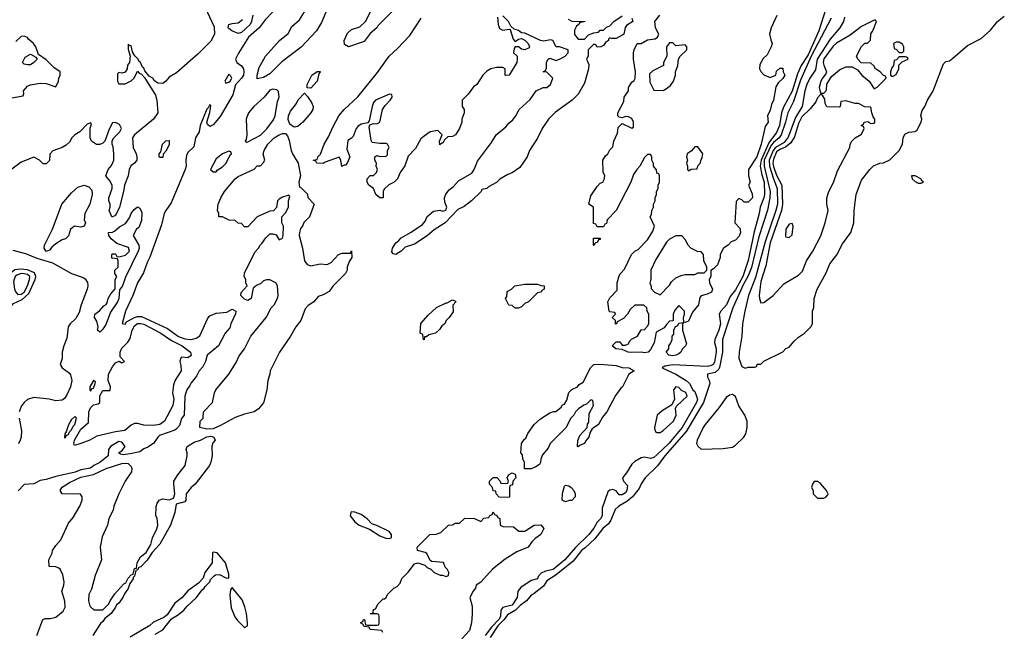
# Model space of a CAD drawing. Header units: inches. Extents: x 2348352 to 2479776, y 460422 to 613655.
# Tile 525 of 590: x 2452061 to 2458317, y 564076 to 567961. Entities that reach past the tile are written whole.
import ezdxf

# ---------------------------------------------------------------- set-up
doc = ezdxf.new("R2010")
doc.units = ezdxf.units.IN
doc.header["$MEASUREMENT"] = 0
doc.layers.add('C4556', color=7, linetype='Continuous')

msp = doc.modelspace()

# ---------------------------------------------------------------- linework, layer by layer
at = {"layer": 'C4556', "color": 4}
for points, elevation in [([(2453210, 568104), (2453296.5, 567916.5), (2453299.5, 567870), (2453275.4, 567824.6), (2453195.9, 567744.1), (2453056.7, 567623.3), (2453010, 567596.9), (2452989.2, 567570.8), (2452970, 567555.1), (2452938.6, 567558.6), (2452916, 567576), (2452906, 567590), (2452883.6, 567603.6), (2452856.2, 567636.2), (2452850, 567652.7), (2452840.1, 567660.1), (2452829, 567690), (2452818, 567698), (2452813.3, 567710), (2452792.2, 567732.3), (2452778, 567758), (2452770, 567795.3), (2452758, 567798), (2452750, 567806), (2452750, 567774), (2452762.8, 567730), (2452758, 567690), (2452746.8, 567673.2), (2452744.7, 567650), (2452731.1, 567628.9), (2452710, 567622), (2452690, 567626), (2452682, 567618), (2452682, 567570), (2452690, 567554), (2452730, 567554), (2452770, 567572), (2452788, 567590), (2452810, 567634), (2452821, 567621), (2452834.8, 567614.8), (2452854.4, 567594.4), (2452922.8, 567482.8), (2452932.7, 567450), (2452938, 567370), (2452910.5, 567329.5), (2452790.9, 567229.1), (2452778, 567210), (2452781, 567150), (2452801, 567110), (2452806, 567090), (2452804.7, 567070), (2452791.3, 567050), (2452767.5, 567032.5), (2452756, 567010), (2452750.7, 566970), (2452726, 566910), (2452720.7, 566870), (2452696, 566770), (2452670, 566718), (2452650, 566708), (2452646, 566710), (2452629.1, 566749.1), (2452635.3, 566770), (2452635.3, 566790), (2452628, 566810), (2452628, 566830), (2452648.7, 566890), (2452648.4, 566908.4), (2452636.4, 566936.4), (2452609, 566970), (2452624, 567010), (2452644, 567036), (2452658, 567070), (2452659, 567110), (2452654.6, 567154.6), (2452648, 567170), (2452648.4, 567191.6), (2452658, 567210), (2452698, 567250), (2452708, 567270), (2452694.6, 567294.6), (2452670, 567308), (2452650, 567306), (2452630, 567266), (2452602, 567190), (2452590, 567178), (2452570, 567168), (2452548.4, 567168.4), (2452518, 567190), (2452508, 567210), (2452508, 567272), (2452518, 567298), (2452510, 567306), (2452490, 567298), (2452442, 567250), (2452412, 567230), (2452392, 567210), (2452376.9, 567183.1), (2452355.3, 567164.7), (2452330, 567148.7), (2452271.6, 567128.4), (2452252.7, 567107.3), (2452250, 567066), (2452230, 567046), (2452210, 567046), (2452186, 567070), (2452150, 567088), (2452070, 567057.2), (2452010, 567012.7)], 24), ([(2454022.8, 568050), (2453977.5, 567942.5), (2453946, 567890), (2453850, 567786), (2453726.6, 567693.4), (2453650, 567617.2), (2453610, 567593.2), (2453570, 567586), (2453568.7, 567608.7), (2453582, 567658), (2453622.7, 567730), (2453712.3, 567830), (2453766.3, 567873.7), (2453790, 567917.3), (2453838.7, 567961.3), (2453869.5, 568010.5)], 28), ([(2454446.7, 568033.3), (2454337.3, 567922.7), (2454330, 567909), (2454286.8, 567873.2), (2454250, 567822), (2454150, 567788.7), (2454124.7, 567804.7), (2454122, 567830), (2454143.2, 567876.8), (2454170, 567898), (2454223.1, 567916.9), (2454258, 567950), (2454323.2, 568076.8)], 28), ([(2457183.1, 568030), (2457139.6, 567890), (2457070, 567738.9), (2457025.5, 567670), (2457003.2, 567616.8), (2456970, 567507.3), (2456913.8, 567406.2), (2456900.8, 567370), (2456887.9, 567290), (2456870, 567244.5), (2456821.7, 567178.3), (2456772.4, 567070), (2456766.8, 567030), (2456776.2, 566976.2), (2456790.9, 566929.1), (2456793.4, 566850), (2456790.2, 566830), (2456765.3, 566770), (2456760.3, 566730), (2456727.3, 566612.7), (2456689, 566431), (2456655.6, 566330), (2456610, 566244.2), (2456576.2, 566203.8), (2456552, 566150), (2456516.3, 566110), (2456504.9, 566090), (2456514.6, 566030), (2456503.7, 565990), (2456478.7, 565930), (2456475.3, 565910), (2456486, 565870), (2456486.5, 565850), (2456475.3, 565784.7), (2456468, 565770), (2456450, 565761.5), (2456430, 565759.2), (2456210.4, 565769.7), (2456159.1, 565760.9), (2456142.8, 565750), (2456230.2, 565710.2), (2456296, 565670), (2456316, 565650), (2456338.8, 565610), (2456350, 565598.8), (2456362.4, 565570), (2456366.7, 565550), (2456361.7, 565530), (2456270, 565369.7), (2456184.6, 565270), (2456110, 565197), (2456090, 565179.3), (2456070, 565173.2), (2456030, 565181.2), (2456010, 565179), (2455970, 565155.3), (2455950, 565137.2), (2455917.3, 565082.7), (2455891.3, 565050), (2455898, 565030), (2455922, 565002), (2455919.3, 564970), (2455910, 564956), (2455890, 564943.6), (2455870, 564942.7), (2455850, 564969), (2455830, 564977.2), (2455810, 564973.2), (2455798.8, 564961.2), (2455761.6, 564858.4), (2455762.4, 564810), (2455750.5, 564790), (2455730.2, 564769.8), (2455710, 564732), (2455677.6, 564690), (2455591.7, 564608.3), (2455524.9, 564530), (2455450, 564468.3), (2455402.4, 564457.6), (2455374.6, 564445.4), (2455355.5, 564424.5), (2455350, 564409.3), (2455310, 564399), (2455245.2, 564354.8), (2455226, 564330), (2455221, 564290), (2455190, 564242.9), (2455130, 564227), (2455118.7, 564210), (2455115.4, 564170), (2455105, 564150), (2455058.7, 564101.3), (2455018.7, 564050)], 32), ([(2453669.3, 568010.7), (2453620, 567960), (2453583.1, 567910), (2453514.6, 567850), (2453450.3, 567749.7), (2453432.7, 567710), (2453440.7, 567690), (2453470, 567668.2), (2453482.6, 567650), (2453485.7, 567630), (2453482, 567610), (2453470.3, 567589.7), (2453432.1, 567547.9), (2453415.9, 567484.1), (2453333.7, 567346.3), (2453290, 567293), (2453270, 567283.6), (2453255.1, 567295.1), (2453249, 567310), (2453270, 567372), (2453274.8, 567414.8), (2453270, 567422), (2453259.1, 567400.9), (2453250, 567394), (2453208.2, 567290), (2453202, 567250), (2453177.1, 567210), (2453166.8, 567153.2), (2453130, 567117.2), (2453121.7, 567098.3), (2453117, 567070), (2453118.7, 567030), (2453112.2, 567010), (2453023, 566797), (2452988.4, 566750), (2452979.3, 566730), (2452962, 566658), (2452887.1, 566452.9), (2452870, 566419), (2452846.6, 566353.4), (2452810.4, 566289.6), (2452780.5, 566210), (2452732.7, 566110), (2452712, 566032), (2452730, 566028), (2452738.9, 566041.1), (2452789.8, 566070.2), (2452810, 566076.5), (2452835.1, 566075.1), (2452999.1, 565999.1), (2453070, 565948.2), (2453110, 565933.7), (2453149.5, 565930.5), (2453181.5, 565938.5), (2453206, 565954), (2453255.5, 566064.5), (2453270, 566081), (2453310, 566098), (2453376.4, 566103.6), (2453410, 566122), (2453434, 566110), (2453432.7, 566092.7), (2453402, 566030), (2453395.3, 566004.7), (2453366, 565970), (2453324.7, 565890), (2453251.3, 565830), (2453241, 565790), (2453224.5, 565755.5), (2453201, 565730), (2453184, 565696), (2453150, 565655.3), (2453142.8, 565637.2), (2453122.8, 565610), (2453110.7, 565569.3), (2453106, 565450), (2453090, 565428), (2453076, 565384), (2453058, 565362), (2453046.4, 565353.6), (2452950, 565319), (2452938, 565310), (2452910.4, 565269.6), (2452874.2, 565245.8), (2452850, 565236.2), (2452824.2, 565215.8), (2452762.7, 565202.7), (2452718, 565198), (2452700.4, 565200.4), (2452688, 565210), (2452710, 565222), (2452732, 565250), (2452710, 565278), (2452690, 565282.7), (2452638, 565250), (2452624.7, 565230), (2452622, 565190), (2452570.7, 565149.3), (2452532, 565130), (2452510, 565112.7), (2452450, 565101.2), (2452414, 565086), (2452290, 565059.3), (2452230, 565039.3), (2452190, 565033.2), (2452150, 565013.2), (2452090, 565008), (2452050.7, 564969.3)], 28), ([(2453542, 567990), (2453534.8, 567950), (2453526, 567930), (2453470, 567880.9), (2453450, 567872.7), (2453409, 567890), (2453390, 567905.2), (2453386, 567910), (2453389.2, 567930), (2453410, 567938), (2453450, 567941), (2453476.5, 567963.5)], 24), ([(2455096.8, 567976.8), (2455101.6, 567930), (2455110, 567904.7), (2455130, 567894.8), (2455170, 567901), (2455178, 567898), (2455196.9, 567836.9), (2455210, 567822), (2455230, 567838), (2455250, 567841), (2455270.7, 567830.7), (2455290.7, 567810.7), (2455301, 567790), (2455298, 567782), (2455270, 567769), (2455250, 567774), (2455230, 567788.7), (2455210, 567788), (2455202, 567778), (2455198, 567750), (2455221, 567730), (2455222.8, 567710), (2455218.8, 567690), (2455170, 567608), (2455150, 567606), (2455146, 567610), (2455146, 567650), (2455130, 567658), (2455090, 567658), (2455054, 567650), (2455030, 567635.3), (2455004.7, 567610), (2454964.7, 567550), (2454945.2, 567534.8), (2454910, 567488), (2454872, 567450), (2454872, 567410), (2454884.7, 567390), (2454884.7, 567370), (2454871, 567329), (2454870.6, 567309.4), (2454854.8, 567270), (2454830.7, 567229.3), (2454810, 567219), (2454782, 567218), (2454761, 567199), (2454750, 567178), (2454742, 567178), (2454730, 567166), (2454728, 567190), (2454746, 567230), (2454718, 567258), (2454670, 567248.7), (2454630, 567222), (2454610, 567204), (2454576.7, 567143.3), (2454530, 567095.3), (2454507.9, 567032.1), (2454478.8, 566990), (2454460.7, 566950), (2454441, 566930), (2454407.3, 566912.7), (2454376, 566884), (2454371, 566870), (2454371, 566829), (2454350, 566828.7), (2454324, 566850), (2454309, 566889), (2454279, 566910), (2454269.2, 566929.2), (2454269, 566950), (2454288.7, 566971.3), (2454310, 566971.3), (2454328.7, 566990), (2454335.3, 567010), (2454326, 567030), (2454328, 567050), (2454318, 567070), (2454318, 567090), (2454330, 567098), (2454350, 567092), (2454390, 567094), (2454398, 567102), (2454398, 567130), (2454408, 567150), (2454398, 567170), (2454390, 567175.3), (2454350, 567174), (2454301.2, 567181.2), (2454293.6, 567193.6), (2454282, 567278), (2454286, 567294), (2454310, 567301), (2454330, 567298.8), (2454349.3, 567310.7), (2454365.2, 567390), (2454383.2, 567416.8), (2454415.3, 567450), (2454428, 567470), (2454426, 567486), (2454410, 567488), (2454321, 567450), (2454310, 567435.3), (2454300.7, 567410), (2454282, 567318), (2454274, 567306), (2454230, 567297.2), (2454210, 567282.7), (2454199.1, 567270), (2454179.8, 567220.2), (2454170, 567208.7), (2454146, 567194), (2454139.8, 567139.8), (2454158, 567090), (2454142, 567050), (2454130, 567038), (2454122, 567038), (2454108.4, 567028.4), (2454102, 567070), (2454090, 567088), (2454002.8, 567057.2), (2453990, 567048), (2453948.9, 567048.9), (2453942, 567062), (2453926, 567070), (2453950, 567074), (2453955.3, 567090), (2453972.5, 567107.5), (2453995.1, 567170), (2454023.6, 567216.4), (2454050, 567278), (2454089.6, 567350.4), (2454122.7, 567390), (2454209.6, 567470.3), (2454334.2, 567625.8), (2454409.4, 567730), (2454462.4, 567777.6), (2454539.7, 567860.3), (2454612.7, 567970)], 28), ([(2455951, 567970), (2455956, 567950), (2455916.4, 567923.6), (2455907.9, 567912.1), (2455898.8, 567870), (2455894, 567866), (2455850, 567842.9), (2455821.2, 567841.2), (2455810, 567846), (2455802, 567838), (2455802, 567830), (2455782.8, 567817.2), (2455770, 567798), (2455754, 567790), (2455730, 567786), (2455722, 567802), (2455710, 567806), (2455674, 567770), (2455672, 567730), (2455662, 567710), (2455676.9, 567676.9), (2455676, 567650), (2455650, 567558), (2455610, 567488), (2455572, 567450), (2455465.8, 567374.2), (2455421, 567330), (2455381, 567270), (2455350, 567208), (2455301, 567130), (2455284.7, 567090), (2455238, 567022), (2455190, 566988.7), (2455162, 566978), (2455111.1, 566948.9), (2455090, 566928), (2455039.6, 566900.4), (2455030, 566888), (2454998, 566882), (2454994, 566870), (2454932, 566810), (2454885.4, 566774.6), (2454845.4, 566754.6), (2454764.7, 566670), (2454694.4, 566625.6), (2454650, 566589), (2454570, 566535.3), (2454510, 566515.3), (2454484.7, 566490), (2454450, 566468.7), (2454434.6, 566474.6), (2454425.6, 566485.6), (2454429.2, 566510), (2454450, 566544.7), (2454470, 566558), (2454484.1, 566575.9), (2454549.3, 566610.7), (2454620.2, 566659.8), (2454638, 566682), (2454649.5, 566710.5), (2454690, 566746), (2454730, 566751), (2454750, 566744.7), (2454768.7, 566751.3), (2454775.3, 566770), (2454761.5, 566801.5), (2454759.3, 566830), (2454767.7, 566852.3), (2454790, 566881), (2454817.5, 566902.5), (2454850, 566938), (2454932.9, 566987.1), (2454948.7, 567010), (2454970, 567062), (2455058.6, 567181.4), (2455089.1, 567230.9), (2455150, 567281), (2455170, 567306), (2455194.8, 567325.2), (2455214, 567350), (2455235.3, 567390), (2455304.7, 567455.3), (2455342, 567510), (2455386, 567530), (2455410, 567531.3), (2455434, 567550), (2455448, 567590), (2455410, 567628), (2455388, 567630), (2455402, 567638), (2455407.3, 567652.7), (2455409.1, 567690.9), (2455418, 567710), (2455430, 567718), (2455470, 567702), (2455490, 567711.3), (2455526, 567730), (2455546, 567750), (2455546, 567770), (2455490, 567788.7), (2455470, 567788.7), (2455449.1, 567829.1), (2455434, 567834), (2455390, 567825.6), (2455369.6, 567829.6), (2455270, 567876), (2455250, 567877.2), (2455230, 567892.7), (2455202, 567902), (2455180.9, 567920.9), (2455166.6, 567950), (2455130, 567986)], 28), ([(2457218, 567970), (2457090.9, 567729.1), (2457022.9, 567577), (2456977.5, 567442.5), (2456942.6, 567370), (2456927.1, 567310), (2456898.7, 567230), (2456885.8, 567210), (2456850, 567182), (2456835.6, 567164.4), (2456790.9, 567070), (2456790.5, 567030), (2456828.6, 566870), (2456827.8, 566830), (2456812.2, 566752.2), (2456758.4, 566581.6), (2456710, 566387.8), (2456690, 566334.3), (2456659.7, 566280.3), (2456592.9, 566130), (2456526.2, 565930), (2456526.5, 565850), (2456508.4, 565751.6), (2456501.3, 565738.7), (2456479.1, 565720.9), (2456431.3, 565708.7), (2456431, 565690), (2456442.8, 565670), (2456445.5, 565650), (2456405.2, 565530), (2456295.4, 565344.6), (2456160.3, 565190), (2456113.4, 565126.6), (2456035.5, 565050), (2456010, 565013.2), (2455996.9, 564983.1), (2455955.3, 564930), (2455919.5, 564900.5), (2455867.7, 564870), (2455845.5, 564850), (2455817.8, 564782.2), (2455802, 564758), (2455766.7, 564730), (2455715.9, 564664.1), (2455654.3, 564605.7), (2455630, 564589.7), (2455578.5, 564521.5), (2455470, 564434), (2455410, 564396.3), (2455390, 564363.6), (2455330, 564316.3), (2455310, 564305.6), (2455280.3, 564270), (2455240.5, 564239.5), (2455210.6, 564209.4), (2455159.6, 564180.4), (2455138.5, 564150), (2455099.1, 564110), (2455050, 564036.2)], 36), ([(2455545.4, 567965.4), (2455570, 567951.3), (2455654, 567950), (2455618, 567942), (2455614, 567930), (2455599.6, 567920.4), (2455585.4, 567894.6), (2455586.8, 567866.8), (2455610, 567838), (2455650, 567838), (2455674.6, 567865.4), (2455710, 567878), (2455738, 567882), (2455750, 567894), (2455770, 567894), (2455790, 567914), (2455810, 567922), (2455835.3, 567950), (2455890, 567986)], 28), ([(2456871.1, 567988.9), (2456834.8, 567910), (2456826, 567870), (2456832.7, 567832.7), (2456842, 567810), (2456836, 567790), (2456810, 567738), (2456785.4, 567714.6), (2456762.8, 567677.2), (2456761, 567650), (2456770, 567632), (2456790, 567612), (2456830, 567594), (2456866, 567610), (2456870, 567634), (2456890, 567654), (2456910, 567654), (2456912, 567630), (2456922, 567610), (2456910, 567588), (2456879.6, 567560.4), (2456866, 567534), (2456850.7, 567450), (2456838, 567422), (2456830, 567386), (2456812, 567350), (2456816, 567310), (2456796.9, 567283.1), (2456773, 567170), (2456744, 567090), (2456691.3, 567010), (2456692, 566970), (2456702, 566930), (2456692, 566910), (2456715.9, 566855.9), (2456716.3, 566830), (2456690, 566801.2), (2456663.2, 566803.2), (2456650, 566818), (2456630, 566826), (2456612.7, 566807.3), (2456606, 566670), (2456637.5, 566637.5), (2456641.6, 566610), (2456633, 566587), (2456610, 566561.2), (2456582, 566550), (2456562, 566530), (2456532, 566510), (2456511.3, 566470), (2456511, 566450), (2456495.3, 566404.7), (2456470, 566378), (2456452.7, 566367.3), (2456452, 566330), (2456442, 566310), (2456444.7, 566290), (2456462.8, 566250), (2456456, 566230), (2456430, 566218), (2456390, 566208), (2456382.8, 566197.2), (2456374.8, 566150), (2456336.3, 566103.7), (2456310, 566045.2), (2456290, 566038), (2456280.4, 566040.4), (2456278, 566070), (2456286, 566090), (2456286, 566110), (2456250, 566146), (2456223.6, 566116.4), (2456214, 566090), (2456212.7, 566047.3), (2456190, 566046), (2456170, 566026), (2456156.9, 566003.1), (2456104.7, 565975.3), (2456091.6, 565908.4), (2456070, 565866), (2456054, 565850), (2456030, 565845.2), (2456009.3, 565849.3), (2455950, 565847.3), (2455928, 565850), (2455890, 565865.2), (2455848, 565870), (2455826, 565890), (2455850, 565914), (2455874, 565914), (2455890, 565894), (2455910, 565894), (2455930, 565902), (2455938, 565922), (2455948, 565932), (2455986, 565950), (2456008.9, 565991.1), (2456030, 565994), (2456050, 566014), (2456058, 566030), (2456058, 566090), (2456048, 566110), (2456046, 566130), (2456027.3, 566147.3), (2455970, 566148), (2455939.6, 566120.4), (2455922, 566090), (2455896.9, 566063.1), (2455858, 566042), (2455854, 566030), (2455847.3, 566027.3), (2455846, 566050), (2455826, 566070), (2455846, 566090), (2455842, 566102), (2455810, 566106), (2455806, 566110), (2455798, 566170), (2455810, 566194), (2455856.4, 566243.6), (2455858, 566290), (2455870, 566334), (2455878, 566350), (2455903.1, 566376.9), (2455948, 566470), (2455968.9, 566491.1), (2455990, 566502), (2456050, 566562), (2456083.1, 566616.9), (2456095.3, 566650), (2456068, 566710), (2456076.4, 566723.6), (2456078, 566750), (2456088, 566770), (2456088, 566790), (2456098, 566810), (2456098, 566830), (2456108, 566850), (2456108, 566870), (2456118, 566890), (2456118, 566910), (2456126, 566930), (2456126, 566970), (2456122, 566982), (2456110, 566986), (2456107.3, 567007.3), (2456088, 567030), (2456087.3, 567047.3), (2456078, 567070), (2456078, 567090), (2456070, 567106), (2456050, 567106), (2456030, 567086), (2456002, 567030), (2455982, 567010), (2455962, 566978), (2455944.7, 566930), (2455850.9, 566749.1), (2455794, 566690), (2455790, 566666), (2455778, 566662), (2455770, 566646), (2455730, 566646), (2455722, 566662), (2455707.3, 566667.3), (2455706, 566770), (2455678, 566790), (2455690, 566842), (2455730, 566902), (2455750, 566922), (2455766, 566930), (2455774.6, 566945.4), (2455778, 566970), (2455767.3, 566992.7), (2455766, 567070), (2455783.1, 567096.9), (2455798, 567110), (2455810, 567134), (2455830, 567154), (2455835.3, 567190), (2455859.3, 567240.7), (2455864.5, 567275.5), (2455890, 567301), (2455950, 567272), (2455962, 567278), (2455960.9, 567310), (2455950, 567334), (2455930, 567343.7), (2455910, 567346.6), (2455890, 567337.2), (2455870, 567342), (2455862, 567350), (2455861.2, 567370), (2455898.6, 567441.4), (2455902.7, 567470), (2455929, 567510), (2455929.2, 567530), (2455950, 567564.7), (2455965.6, 567574.4), (2455972.1, 567587.9), (2455974, 567630), (2455960.9, 567710), (2455960.9, 567750), (2455966, 567770), (2455984, 567810), (2456010, 567810.4), (2456050, 567833.4), (2456099.3, 567840.7), (2456114, 567850), (2456121.2, 567870), (2456101.2, 567910), (2456097.2, 567950), (2456129.2, 567990)], 28), ([(2457302.8, 567977.3), (2457295.3, 567950), (2457271.8, 567910), (2457210, 567838.3), (2457128.3, 567710), (2457117.7, 567642.3), (2457082.2, 567590), (2457062.5, 567550), (2457050, 567509.2), (2457032.2, 567410), (2456990, 567339.7), (2456944.1, 567215.9), (2456919.2, 567180.8), (2456863.6, 567150), (2456849.3, 567130.7), (2456823.6, 567070), (2456825.6, 567030), (2456849.7, 566949.7), (2456874.8, 566890), (2456875, 566790), (2456866.1, 566750), (2456798.1, 566550), (2456735.9, 566324.1), (2456691.3, 566210), (2456668.7, 566108.7), (2456654.4, 566030), (2456650.4, 565950), (2456632.4, 565850), (2456630.5, 565810.5), (2456650, 565757.3), (2456670, 565748.2), (2456690, 565754), (2456730, 565754), (2456742, 565758), (2456747.3, 565772.7), (2456770, 565774), (2456788.4, 565791.6), (2456910, 565852), (2456930, 565872), (2456950, 565882), (2456981.2, 565918.8), (2457010, 565944.7), (2457048, 565970), (2457088, 566010), (2457098, 566030), (2457098, 566110), (2457107.3, 566132.7), (2457108.7, 566190), (2457128.7, 566250), (2457186.3, 566353.7), (2457209.2, 566410), (2457252.5, 566467.5), (2457290, 566538), (2457342, 566610), (2457361.2, 566670), (2457364, 566750), (2457375.3, 566850), (2457410, 566942), (2457462, 567010), (2457486.3, 567033.7), (2457526, 567050), (2457550, 567051), (2457590, 567071), (2457649, 567130), (2457669.3, 567170), (2457674, 567210), (2457685.6, 567234.4), (2457710, 567246), (2457749, 567251), (2457762, 567258), (2457789.2, 567310), (2457792.3, 567330), (2457786.8, 567353.2), (2457794.8, 567385.2), (2457813.2, 567410), (2457829.5, 567450.5), (2457866, 567510), (2457930, 567682), (2457945.2, 567694.8), (2457970, 567701), (2457990, 567716), (2458082.7, 567797.3), (2458170, 567842.8), (2458230, 567894.8), (2458273.2, 567950), (2458317.2, 567982.8)], 44), ([(2452010, 567466), (2452082, 567478), (2452087.3, 567492.7), (2452084, 567510), (2452110, 567538.8), (2452130, 567546.8), (2452190, 567557.3), (2452230, 567556), (2452290, 567534), (2452308, 567570), (2452308.7, 567590), (2452318, 567610), (2452317.2, 567630), (2452277, 567657), (2452230, 567706.6), (2452180.2, 567740.2), (2452162.7, 567790), (2452149.3, 567810), (2452117.4, 567837.4), (2452110, 567849.2), (2452090, 567856.2), (2452070, 567854), (2452036.8, 567823.2)], 24), ([(2452017.7, 566497.7), (2452096.9, 566476.9), (2452170, 566447.1), (2452270, 566416.5), (2452390.4, 566350), (2452463.5, 566323.5), (2452476, 566316), (2452492.3, 566292.3), (2452494.3, 566270), (2452489.1, 566250), (2452450.5, 566150.5), (2452438.2, 566101.8), (2452417.5, 566062.5), (2452382, 566030), (2452368.2, 566010), (2452361.4, 565938.6), (2452341, 565890), (2452331, 565850), (2452330.9, 565809.1), (2452318, 565770), (2452331, 565750), (2452376.5, 565716.5), (2452384.4, 565704.4), (2452392.4, 565670), (2452384.2, 565630), (2452361.2, 565578.8), (2452344.9, 565555.1), (2452330, 565545.1), (2452290, 565540.5), (2452248.7, 565551.3), (2452150, 565561.2), (2452110, 565549.2), (2452090, 565529.3), (2452072.2, 565507.8), (2452058.4, 565470)], 24), ([(2452058.4, 565430), (2452072.7, 565350), (2452070.3, 565310), (2452064.4, 565290), (2452053.8, 565266.2)], 24), ([(2452168.7, 564050), (2452208, 564150), (2452223.1, 564156.9), (2452256.9, 564156.9), (2452290, 564166), (2452336.5, 564203.5), (2452348.7, 564230), (2452348.4, 564268.4), (2452328.7, 564330), (2452342, 564370), (2452344, 564390), (2452334.6, 564434.6), (2452318, 564470), (2452310, 564478), (2452290, 564486), (2452247.3, 564487.3), (2452246, 564530), (2452268, 564572), (2452268.7, 564590), (2452290, 564622), (2452323.1, 564656.9), (2452370, 564762), (2452401.2, 564798.8), (2452442, 564870), (2452458, 564910), (2452458, 564930), (2452447.3, 564947.3), (2452330, 564948.7), (2452318, 564970), (2452330, 564992), (2452378, 565022), (2452450, 565056), (2452530, 565071.3), (2452609.4, 565110.6), (2452710, 565143), (2452730, 565144.9), (2452750, 565142.8), (2452770, 565122), (2452774, 565110), (2452770.5, 565089.5), (2452730.7, 565030), (2452690.8, 564950), (2452658.8, 564870), (2452653.7, 564846.3), (2452627.5, 564792.5), (2452618, 564750), (2452584.5, 564675.5), (2452571.3, 564610), (2452581, 564530), (2452541, 564430), (2452516.8, 564343.2), (2452501, 564310), (2452498, 564270), (2452503.6, 564243.6), (2452511.6, 564231.6), (2452532.7, 564212.7), (2452590, 564212), (2452628, 564250), (2452635.3, 564270), (2452665.6, 564314.4), (2452723.1, 564376.9), (2452735.3, 564384.7), (2452750, 564414), (2452770, 564434), (2452782, 564438), (2452790, 564474), (2452802, 564478), (2452808, 564510), (2452828, 564550), (2452864, 564576), (2452893.6, 564626.4), (2452904, 564670), (2452932.9, 564727.1), (2452939, 564750), (2452934.6, 564794.6), (2452926, 564810), (2452928.4, 564868.4), (2452935.3, 564890), (2452948, 564910), (2452970, 564918), (2453010, 564911), (2453038, 564922), (2453046, 564950), (2453039.3, 565010), (2453041.2, 565030), (2453065.2, 565070), (2453112.7, 565130), (2453125.2, 565190), (2453125.2, 565210), (2453119, 565230), (2453124, 565250), (2453170, 565277.3), (2453210, 565290.7), (2453250, 565310.8), (2453274.8, 565314.8), (2453294, 565310), (2453302, 565290), (2453287.1, 565272.9), (2453281, 565250), (2453284.7, 565190), (2453276, 565150), (2453266, 565130), (2453176, 565010), (2453150, 564988.7), (2453118, 564950), (2453116.3, 564910), (2453110, 564899), (2453055.3, 564884.7), (2453046.8, 564830), (2453018.8, 564750), (2452950.5, 564629.5), (2452902.8, 564577.2), (2452870, 564528.7), (2452830, 564486), (2452818, 564482), (2452810, 564466), (2452798, 564462), (2452790, 564426), (2452782, 564418), (2452782, 564410), (2452761, 564379), (2452750, 564348), (2452726, 564314), (2452716, 564290), (2452690, 564255.3), (2452675.3, 564244.7), (2452670, 564228.7), (2452641, 564190), (2452602.8, 564157.2), (2452590, 564138), (2452574.8, 564125.2), (2452524.7, 564050)], 28), ([(2454368, 564068), (2454362, 564082), (2454288.4, 564088.4), (2454282, 564102), (2454250, 564106), (2454242, 564122), (2454226, 564130), (2454242, 564138), (2454246, 564150), (2454251.3, 564151.3), (2454258, 564118), (2454270, 564114), (2454330, 564114), (2454342, 564118), (2454346, 564130), (2454346, 564170), (2454342, 564182), (2454330, 564186), (2454290, 564186), (2454288.7, 564190), (2454306, 564194), (2454310, 564214), (2454322, 564218), (2454338, 564250), (2454370, 564282), (2454378, 564282), (2454388.7, 564291.3), (2454398, 564310), (2454438, 564350), (2454459, 564361), (2454479, 564381), (2454489.4, 564410.6), (2454529.1, 564450.9), (2454570, 564504.7), (2454590.5, 564510.5), (2454636, 564496), (2454650, 564482), (2454674, 564470), (2454694, 564450), (2454732.7, 564432.7), (2454747.3, 564432.7), (2454770, 564424.7), (2454786, 564430), (2454788, 564450), (2454778, 564470), (2454764, 564484), (2454753.2, 564513.2), (2454680.4, 564520.4), (2454670, 564526), (2454648, 564570), (2454637.2, 564577.2), (2454588, 564590), (2454586, 564610), (2454666, 564690), (2454707.3, 564692.7), (2454736.4, 564703.6), (2454786, 564750), (2454810, 564752), (2454830, 564762), (2454856.4, 564763.6), (2454890, 564794), (2454950, 564792), (2454990, 564774), (2455010, 564794), (2455042, 564798), (2455047.3, 564812.7), (2455062, 564818), (2455070, 564834), (2455078, 564818), (2455090, 564814), (2455098, 564798), (2455111.6, 564791.6), (2455114, 564750), (2455130, 564742), (2455198.8, 564738.8), (2455232.7, 564712.7), (2455270, 564712), (2455328.9, 564751.1), (2455371.6, 564751.6), (2455392, 564730), (2455371.3, 564690), (2455335.3, 564664.7), (2455315.3, 564644.7), (2455291.3, 564610), (2455219.8, 564580.2), (2455145.8, 564534.2), (2455064.7, 564470), (2454990, 564388.7), (2454962, 564370), (2454958, 564350), (2454942, 564330), (2454922, 564290), (2454935.3, 564235.3), (2454936, 564184), (2454931.3, 564130), (2454918, 564082), (2454870, 564028)], 28), ([(2452922, 564058), (2452970, 564086), (2453024.7, 564155.3), (2453070, 564182.8), (2453104, 564210), (2453124.8, 564235.2), (2453185.2, 564290), (2453220.2, 564339.8), (2453234, 564350), (2453239, 564361), (2453268, 564390), (2453274, 564406), (2453293.6, 564426.4), (2453305.2, 564434.8), (2453330, 564436), (2453370, 564416), (2453390, 564414), (2453390, 564438), (2453367.6, 564510), (2453314.7, 564574.7), (2453290, 564579), (2453285.5, 564574.5), (2453282.8, 564510), (2453238, 564450), (2453226, 564414), (2453198, 564382), (2453130, 564334), (2453090.7, 564289.3), (2453046.2, 564253.8), (2452998.8, 564181.2), (2452976, 564164), (2452910, 564134), (2452887.1, 564112.9), (2452762, 564038)], 32)]:
    msp.add_lwpolyline(points, dxfattribs=dict(at, elevation=elevation))
for points, elevation in [([(2457498, 567958), (2457490, 567958), (2457410, 567919), (2457336.8, 567863.2), (2457250, 567812), (2457230, 567794), (2457170, 567712), (2457166.7, 567690), (2457170, 567672), (2457186.8, 567630), (2457182.8, 567617.2), (2457161, 567590), (2457151.3, 567570), (2457141, 567530), (2457150, 567494), (2457170, 567494), (2457187.3, 567512.7), (2457189, 567551), (2457220.2, 567599.8), (2457270, 567642.8), (2457310, 567662), (2457350, 567662), (2457383.6, 567643.6), (2457412, 567610), (2457458, 567570), (2457490, 567522), (2457510, 567532), (2457566, 567590), (2457562, 567602), (2457550, 567606), (2457529.1, 567629.1), (2457498, 567650), (2457488.4, 567668.4), (2457470, 567686), (2457408, 567688), (2457386, 567710), (2457378, 567730), (2457410, 567792), (2457430, 567811.3), (2457448, 567812), (2457468, 567832), (2457469.4, 567870.6), (2457482, 567890), (2457506, 567950)], 48), ([(2456210, 567815.3), (2456190, 567815.3), (2456171.3, 567790), (2456172, 567730), (2456152, 567690), (2456152, 567670), (2456083.6, 567636.4), (2456063.6, 567616.4), (2456065.4, 567565.4), (2456090, 567514), (2456150, 567512), (2456170, 567524.7), (2456196.5, 567543.5), (2456215.3, 567570), (2456228.7, 567610), (2456228.9, 567631.1), (2456242, 567670), (2456248, 567710), (2456258, 567730), (2456299, 567770), (2456299, 567790), (2456290, 567802), (2456230, 567795.3)], 28), ([(2457650, 567818), (2457630, 567818), (2457614, 567810), (2457618, 567778), (2457632.7, 567772.7), (2457650, 567754), (2457670, 567754), (2457678, 567762), (2457678, 567790), (2457670, 567806)], 48), ([(2452110, 567675.3), (2452090, 567678), (2452078, 567690), (2452096.4, 567723.6), (2452130, 567742), (2452163.6, 567723.6), (2452171.6, 567711.6), (2452150, 567688.7), (2452130, 567675.3)], 24), ([(2457690, 567726), (2457650, 567726), (2457632.7, 567707.3), (2457618, 567702), (2457614, 567670), (2457603.6, 567656.4), (2457594, 567630), (2457594, 567610), (2457602, 567602), (2457610, 567602), (2457630, 567614), (2457646, 567650), (2457647.3, 567672.7), (2457667.3, 567692.7), (2457706, 567710), (2457702, 567722)], 48), ([(2453390, 567615.3), (2453364, 567570), (2453370, 567558), (2453390, 567564.9), (2453399, 567570), (2453408.7, 567590), (2453403.1, 567603.1)], 28), ([(2453910, 567526), (2453888, 567528), (2453888, 567550), (2453918, 567610), (2453950, 567632), (2453970, 567632), (2453970.9, 567629.1), (2453962, 567618), (2453951.3, 567570)], 28), ([(2453670, 567519.3), (2453650, 567512.7), (2453614.8, 567470), (2453548, 567410), (2453515.5, 567370), (2453500.5, 567330), (2453504, 567230), (2453499.8, 567200.2), (2453494, 567190), (2453503.6, 567183.6), (2453510, 567184.7), (2453590, 567228.2), (2453631.9, 567268.1), (2453674.6, 567325.4), (2453684.7, 567350), (2453698, 567442), (2453709.2, 567470), (2453705.2, 567505.2), (2453695.1, 567515.1)], 32), ([(2453810, 567279), (2453800.2, 567280.2), (2453778, 567298), (2453767.3, 567327.3), (2453769.5, 567350), (2453780.7, 567379.3), (2453819.3, 567430), (2453830, 567452), (2453870, 567494), (2453890, 567474), (2453915.3, 567435.3), (2453926, 567410), (2453922.8, 567390), (2453910.8, 567370), (2453859.1, 567310), (2453830, 567286)], 28), ([(2457150, 567486), (2457130, 567466), (2457119.8, 567440.2), (2457084.2, 567395.8), (2457030, 567344.5), (2457010, 567301.2), (2456983.7, 567216.3), (2456960, 567180), (2456927.7, 567152.3), (2456890, 567137.7), (2456870, 567122.4), (2456850, 567076.2), (2456846.6, 567050), (2456850, 567027.7), (2456870, 566974), (2456903.6, 566910), (2456907.3, 566790), (2456900.8, 566750), (2456830, 566544), (2456802, 566398), (2456770, 566298), (2456758.8, 566210), (2456761, 566190), (2456770, 566162), (2456790, 566164.7), (2456848, 566210), (2456916.5, 566283.5), (2457010, 566338.8), (2457035.3, 566364.7), (2457059.3, 566430), (2457100.9, 566490), (2457151.7, 566588.3), (2457179.3, 566670), (2457199, 566750), (2457188.7, 566790), (2457188.7, 566830), (2457202, 566870), (2457232.5, 566927.5), (2457258, 567002), (2457335.3, 567150), (2457338, 567170), (2457348, 567190), (2457368.9, 567211.1), (2457410, 567234), (2457426, 567270), (2457422, 567282), (2457408, 567290), (2457422, 567298), (2457426, 567310), (2457450, 567314), (2457470, 567302), (2457490, 567304.7), (2457495.3, 567310), (2457495.3, 567330), (2457484, 567344), (2457475.3, 567370), (2457470, 567406), (2457430, 567408), (2457390, 567428.7), (2457368.7, 567428.7), (2457310, 567446), (2457278, 567442), (2457274, 567410), (2457270, 567406), (2457190, 567408.7), (2457178, 567430), (2457176.4, 567456.4), (2457162, 567482)], 48), ([(2453910, 566398), (2453970, 566410.8), (2454013.6, 566406.4), (2454040.2, 566419.8), (2454086, 566470), (2454110, 566478), (2454162, 566478), (2454170, 566492), (2454171.3, 566451.3), (2454155.3, 566424.7), (2454142, 566390), (2454142, 566370), (2454132, 566350), (2454050, 566268), (2454026.4, 566233.6), (2453990, 566213.2), (2453958, 566202), (2453930, 566168.7), (2453894.4, 566145.6), (2453874.4, 566125.6), (2453846.8, 566050), (2453816, 566010), (2453781, 565950), (2453711.3, 565850), (2453652, 565730), (2453651.3, 565710), (2453638, 565670), (2453631.3, 565610), (2453610, 565528), (2453578, 565490), (2453551.3, 565470), (2453490, 565455.3), (2453430, 565433.2), (2453337.3, 565382.7), (2453290, 565362.7), (2453250, 565359.3), (2453206, 565370), (2453208.4, 565411.6), (2453226, 565430), (2453228, 565470), (2453286, 565530), (2453298, 565590), (2453308, 565610), (2453388.7, 565710), (2453436.5, 565783.5), (2453454.6, 565825.4), (2453488.7, 565870), (2453528.7, 565950), (2453628, 566070), (2453659, 566130), (2453677.2, 566150), (2453698, 566190), (2453702.7, 566210), (2453699, 566270), (2453689.2, 566289.2), (2453650, 566309), (2453630, 566308.7), (2453610, 566302), (2453593.7, 566286.3), (2453566.4, 566273.6), (2453544.7, 566255.3), (2453532, 566190), (2453510, 566178), (2453490, 566186), (2453466, 566210), (2453467.3, 566227.3), (2453506, 566270), (2453498, 566290), (2453498, 566310), (2453488, 566330), (2453488.4, 566351.6), (2453554.6, 566485.4), (2453578, 566510), (2453588, 566530), (2453600.4, 566539.6), (2453624.7, 566575.3), (2453650, 566602), (2453670, 566602), (2453690, 566594), (2453710, 566562), (2453730, 566574), (2453735.3, 566590), (2453738, 566650), (2453726, 566670), (2453726, 566710), (2453750, 566734), (2453768.7, 566770), (2453768.4, 566811.6), (2453778, 566838), (2453770, 566846), (2453730, 566834), (2453710, 566822), (2453698, 566810), (2453691.6, 566768.4), (2453672.7, 566747.3), (2453650, 566746), (2453570, 566708), (2453510, 566646), (2453490, 566646), (2453470, 566666), (2453448.4, 566668.4), (2453430, 566686), (2453392.7, 566687.3), (2453350, 566708), (2453326, 566710), (2453326, 566730), (2453318, 566750), (2453322, 566790), (2453338, 566830), (2453362, 566870), (2453430, 566951.3), (2453450, 566966), (2453550, 567012), (2453570, 567032), (2453590, 567034), (2453610, 567054), (2453618, 567070), (2453608.7, 567110), (2453614, 567130), (2453637.2, 567170), (2453656, 567190), (2453677.2, 567210), (2453710, 567230.7), (2453730, 567238.8), (2453750, 567238), (2453762.8, 567222.8), (2453773.4, 567193.4), (2453784.9, 567130), (2453793.4, 567110), (2453830.8, 567050.8), (2453846, 566970), (2453834, 566930), (2453838, 566898), (2453850, 566894), (2453890, 566852), (2453892, 566832), (2453931, 566790), (2453902, 566710), (2453866.8, 566673.2), (2453858.8, 566650), (2453845.8, 566634.2), (2453839.1, 566610), (2453836.3, 566590), (2453858.8, 566510), (2453871.3, 566430), (2453886.8, 566406.8)], 28), ([(2452950, 567086), (2452948, 567090), (2452948, 567110), (2452958, 567122), (2452968.7, 567170), (2452990, 567192), (2453010, 567194), (2453010, 567166), (2452990, 567126), (2452972.7, 567107.3), (2452970, 567086)], 24), ([(2456370, 567153.2), (2456350, 567153.2), (2456330, 567128.7), (2456302, 567110), (2456298, 567090), (2456304.7, 567070), (2456298, 567050), (2456304.7, 567030), (2456304.7, 567010), (2456310, 567002), (2456328, 567012), (2456366, 567014), (2456370, 567034), (2456387.3, 567052.7), (2456388, 567070), (2456396.4, 567083.6), (2456402, 567110)], 28), ([(2453390, 567126), (2453350, 567108.7), (2453310, 567078), (2453274, 567010), (2453290, 566994), (2453310, 566994), (2453315.3, 567004.7), (2453350, 567026), (2453373.2, 567050), (2453398, 567102), (2453406, 567110), (2453402, 567122)], 32), ([(2457727.7, 566970), (2457730.7, 566950), (2457750, 566933.4), (2457770, 566923.1), (2457790, 566923.8), (2457804, 566930), (2457794.7, 566934.7), (2457786.6, 566950), (2457750, 566969.3)], 44), ([(2452450, 566644), (2452410, 566649), (2452398, 566642), (2452384.7, 566630), (2452370.9, 566589.1), (2452352, 566570), (2452330, 566562), (2452290, 566537.2), (2452264.1, 566515.9), (2452250, 566497.2), (2452230, 566489.5), (2452217.2, 566510), (2452219.3, 566530), (2452269.2, 566630), (2452329.3, 566790), (2452390, 566861), (2452430, 566898), (2452470, 566911), (2452499.8, 566899.8), (2452518.8, 566878.8), (2452521, 566850), (2452506, 566790), (2452474.8, 566730), (2452470.8, 566690), (2452478.8, 566670), (2452471.3, 566650)], 24), ([(2452570, 565975.3), (2452555.3, 565990), (2452559, 566010), (2452550, 566046), (2452535.3, 566070), (2452538, 566090), (2452568.4, 566111.6), (2452596.4, 566143.6), (2452610, 566152), (2452617.2, 566162.8), (2452624, 566190), (2452640.9, 566219.1), (2452668.4, 566251.6), (2452668, 566310), (2452678, 566330), (2452666, 566350), (2452666, 566370), (2452686, 566390), (2452686, 566430), (2452682, 566442), (2452647.3, 566447.3), (2452646, 566470), (2452650, 566474), (2452670, 566474), (2452678, 566458), (2452690, 566454), (2452733.6, 566466.4), (2452759, 566490), (2452753.2, 566513.2), (2452679, 566539), (2452642, 566570), (2452628, 566590), (2452626, 566610), (2452650, 566611.3), (2452663.1, 566616.9), (2452694.6, 566645.4), (2452732.9, 566667.1), (2452758, 566702), (2452769, 566730), (2452786.3, 566753.7), (2452810, 566772), (2452823.6, 566763.6), (2452836.9, 566736.9), (2452835.3, 566684.7), (2452818, 566642), (2452802, 566630), (2452782, 566590), (2452817.3, 566530), (2452819.1, 566510), (2452813.4, 566490), (2452733.7, 566326.3), (2452714.8, 566270), (2452694.8, 566245.2), (2452690.4, 566190), (2452682.8, 566170), (2452636.8, 566103.2), (2452610, 566029.2), (2452590, 565995.3)], 24), ([(2456970, 566666), (2456950, 566662), (2456928, 566630), (2456927.1, 566587.1), (2456930, 566582), (2456950, 566578), (2456970, 566594), (2456975.3, 566650)], 52), ([(2456230, 566588), (2456190, 566568), (2456170, 566548), (2456102, 566438), (2456072, 566370), (2456072, 566310), (2456064.7, 566290), (2456072.7, 566267.3), (2456072.7, 566252.7), (2456094, 566230), (2456130, 566214), (2456190, 566274), (2456203.1, 566296.9), (2456230, 566322), (2456263.1, 566336.9), (2456290, 566342), (2456350, 566342), (2456370, 566354), (2456410, 566354), (2456426, 566370), (2456426, 566390), (2456408, 566430), (2456406, 566470), (2456390, 566486), (2456368.4, 566488.4), (2456326, 566510), (2456308.4, 566528.4), (2456290, 566566), (2456267.3, 566587.3)], 28), ([(2455710, 566526), (2455706, 566530), (2455707.3, 566572.7), (2455750, 566574), (2455750, 566566), (2455738, 566562), (2455732.7, 566547.3), (2455718, 566542)], 28), ([(2452064.4, 566375.6), (2452030, 566371.6), (2452006.1, 566353.9), (2451964.9, 566310), (2451956, 566290), (2451970, 566282), (2451993.3, 566253.3), (2452007.3, 566210), (2452005.7, 566174.3), (2451998.7, 566161.3), (2451930, 566120.5), (2451921.1, 566110), (2451915.8, 566090), (2451930, 566063.8), (2451960.9, 566079.1), (2451984.8, 566115.2), (2452022, 566158), (2452076, 566184), (2452118.2, 566221.8), (2452158.4, 566310), (2452163.1, 566330), (2452154.1, 566354.1), (2452110, 566372.6)], 24), ([(2452070, 566348.8), (2452042.3, 566337.7), (2452033.1, 566330), (2452022, 566298), (2452028.5, 566250), (2452036.5, 566230), (2452050, 566216.5), (2452070, 566217.8), (2452090, 566230.3), (2452109.8, 566270), (2452122.4, 566310), (2452124.4, 566330), (2452110, 566342.7), (2452090, 566347.7)], 28), ([(2455208.4, 566128.4), (2455190, 566146), (2455168.4, 566148.4), (2455148.7, 566190), (2455156.4, 566203.6), (2455158, 566230), (2455163.1, 566236.9), (2455186, 566250), (2455206, 566270), (2455270, 566282), (2455350, 566282), (2455372.7, 566272.7), (2455394, 566270), (2455394, 566250), (2455378, 566242), (2455374, 566230), (2455350, 566226), (2455294, 566170), (2455270, 566158), (2455250, 566138), (2455230, 566128.7)], 28), ([(2454630, 565928), (2454626, 565930), (2454622, 565962), (2454606, 565970), (2454608.9, 566031.1), (2454656.4, 566083.6), (2454710, 566132), (2454770, 566162), (2454778, 566162), (2454810, 566182), (2454830, 566174), (2454832, 566170), (2454812.7, 566147.3), (2454814.4, 566105.6), (2454790, 566068.7), (2454771.3, 566050), (2454762, 566030), (2454743.5, 566016.5), (2454730, 565995.3), (2454702, 565970), (2454661, 565959), (2454646, 565946), (2454634, 565946)], 28), ([(2453130, 565814), (2453090, 565818), (2453082, 565810), (2453078, 565790), (2453085.4, 565765.4), (2453086, 565730), (2453047.7, 565672.3), (2453038, 565642), (2453032.7, 565590), (2453040.5, 565550), (2453034.4, 565510), (2452980.7, 565410), (2452950.8, 565390), (2452910, 565382.4), (2452850, 565384.5), (2452810, 565395.1), (2452790, 565395.1), (2452770, 565385.2), (2452728.5, 565351.5), (2452670, 565343.1), (2452550, 565316), (2452506.8, 565290), (2452450, 565269.6), (2452410, 565255.3), (2452405.1, 565265.1), (2452409.7, 565290), (2452450, 565359.1), (2452498, 565402), (2452500.5, 565470), (2452510, 565494.9), (2452530, 565514), (2452558.9, 565521.1), (2452569, 565530), (2452570, 565571.3), (2452590, 565606), (2452635.3, 565604.7), (2452637.2, 565630), (2452622, 565670), (2452625.1, 565710), (2452650, 565756.3), (2452670, 565781), (2452692.7, 565792.7), (2452710, 565782), (2452726, 565790), (2452699, 565819), (2452698.7, 565850), (2452710, 565875.5), (2452747.2, 565912.8), (2452763.2, 565936.8), (2452775.1, 565990), (2452790, 566017.1), (2452810, 566031.4), (2452830, 566032.4), (2452850, 566027), (2452958, 565970), (2453024.4, 565924.4), (2453093, 565890), (2453146, 565850), (2453150, 565828.7)], 24), ([(2456210, 565826.6), (2456186, 565830), (2456168, 565850), (2456186, 565870), (2456186, 565890), (2456196.4, 565903.6), (2456206, 565930), (2456206, 565950), (2456216.4, 565963.6), (2456218, 565990), (2456227.3, 566012.7), (2456242, 566018), (2456250, 566034), (2456278, 566038), (2456271.6, 566028.4), (2456273.4, 565990), (2456296.9, 565903.1), (2456292, 565890), (2456272, 565870), (2456262, 565850), (2456250, 565838), (2456230, 565829.3)], 28), ([(2455610, 565248), (2455606, 565250), (2455607.3, 565287.3), (2455620.4, 565319.6), (2455666, 565370), (2455668.4, 565391.6), (2455676.4, 565403.6), (2455680.4, 565459.6), (2455706, 565510), (2455702, 565542), (2455690, 565546), (2455662, 565518), (2455646.4, 565513.6), (2455612, 565490), (2455592, 565470), (2455582, 565450), (2455562, 565430), (2455531.1, 565368.9), (2455432, 565270), (2455419.8, 565240.2), (2455382, 565198), (2455371.3, 565170), (2455371.1, 565148.9), (2455363.6, 565136.4), (2455339.6, 565120.4), (2455310, 565108.7), (2455268.4, 565108.4), (2455268, 565150), (2455258, 565170), (2455256.4, 565196.4), (2455246, 565210), (2455248.7, 565270), (2455265.6, 565294.4), (2455277.2, 565302.8), (2455290, 565332), (2455329.5, 565390.5), (2455370, 565424.7), (2455430, 565464.7), (2455452, 565472), (2455468, 565472), (2455500.4, 565499.6), (2455510, 565514), (2455522, 565518), (2455536.4, 565543.6), (2455550, 565592), (2455570, 565612), (2455606, 565630), (2455616.4, 565643.6), (2455640.4, 565659.6), (2455688, 565750), (2455708, 565770), (2455747.2, 565772.8), (2455850, 565763.8), (2455890, 565752.4), (2455931.3, 565750), (2455964.7, 565730), (2455932, 565710), (2455892, 565630), (2455879.6, 565620.4), (2455846.4, 565573.6), (2455791.3, 565470), (2455764, 565436), (2455738, 565390), (2455698, 565362), (2455683.6, 565336.4), (2455678, 565310), (2455656, 565284), (2455650, 565268.7), (2455622, 565258)], 28), ([(2452530, 565668.7), (2452507.3, 565630), (2452506, 565610), (2452510, 565602), (2452521.2, 565618.8), (2452530, 565621), (2452541.2, 565650), (2452542, 565662)], 28), ([(2456230, 565628.7), (2456216, 565610), (2456221, 565550), (2456204.7, 565515.3), (2456143.4, 565476.6), (2456111.1, 565448.9), (2456094.8, 565370), (2456096, 565356), (2456102, 565342), (2456110, 565338), (2456130, 565338.8), (2456150, 565350.8), (2456214.5, 565410), (2456231.5, 565448.5), (2456228.4, 565491.6), (2456234, 565506), (2456301.2, 565570), (2456292.9, 565592.9), (2456266.3, 565606.3), (2456250, 565624)], 32), ([(2456590, 565579.3), (2456570, 565577), (2456550, 565560.9), (2456503.7, 565496.3), (2456417.4, 565390), (2456403.1, 565370), (2456366, 565290), (2456361, 565270), (2456370, 565252), (2456392, 565232), (2456530, 565238), (2456590, 565246), (2456610, 565258), (2456662, 565310), (2456675.3, 565330), (2456684, 565370), (2456684, 565410), (2456669.4, 565449.4), (2456630, 565508), (2456610, 565568)], 44), ([(2452410, 565439), (2452390, 565422), (2452370, 565388), (2452356, 565344), (2452346.8, 565330), (2452344.7, 565310), (2452350, 565302), (2452358, 565322), (2452370, 565326), (2452376.6, 565343.4), (2452390, 565356), (2452400.5, 565379.5), (2452411.2, 565390), (2452422, 565430), (2452416.5, 565436.5)], 28), ([(2455170, 564926), (2455108.4, 564928.4), (2455088.4, 564948.4), (2455086, 564966), (2455068.9, 564968.9), (2455066, 564990), (2455046, 565010), (2455046, 565030), (2455070, 565054), (2455092.7, 565052.7), (2455114, 565030), (2455118, 565018), (2455150, 565014), (2455162, 565018), (2455166, 565030), (2455158, 565050), (2455166, 565070), (2455190, 565082), (2455210, 565074), (2455214, 565050), (2455194, 565030), (2455192.7, 565007.3), (2455178, 565002), (2455174, 564990), (2455174, 564930)], 28), ([(2457130, 565028.7), (2457110, 565028), (2457098, 565010), (2457092, 564990), (2457102, 564970), (2457102, 564950), (2457130, 564922), (2457170, 564922), (2457186, 564930), (2457196.4, 564943.6), (2457198, 564950), (2457188, 564970), (2457150, 565015.3)], 44), ([(2455530, 564898), (2455508, 564910), (2455508.9, 564951.1), (2455522, 564998), (2455530, 565004.7), (2455550, 565000.7), (2455566, 564990), (2455582.8, 564970), (2455590.8, 564950), (2455591, 564930), (2455570, 564908), (2455552.7, 564907.3)], 28), ([(2454170, 564834), (2454164.7, 564830), (2454161, 564810), (2454190, 564771.3), (2454218, 564750), (2454284.5, 564724.5), (2454350, 564682), (2454387.1, 564667.1), (2454410, 564666), (2454422, 564670), (2454423.1, 564676.9), (2454422.7, 564690), (2454409, 564710), (2454330, 564749), (2454299.3, 564759.3), (2454268.7, 564790), (2454230, 564817.2), (2454190, 564833.2)], 32), ([(2453410, 564355.3), (2453400.7, 564339.3), (2453395.9, 564304.1), (2453405.2, 564225.2), (2453428, 564168), (2453444.4, 564144.4), (2453490, 564101), (2453508.9, 564111.1), (2453509.3, 564130.7), (2453502.9, 564190), (2453491.8, 564231.8), (2453474.9, 564274.9)], 32)]:
    msp.add_lwpolyline(points, close=True, dxfattribs=dict(at, elevation=elevation))

doc.saveas('drawing.dxf')
